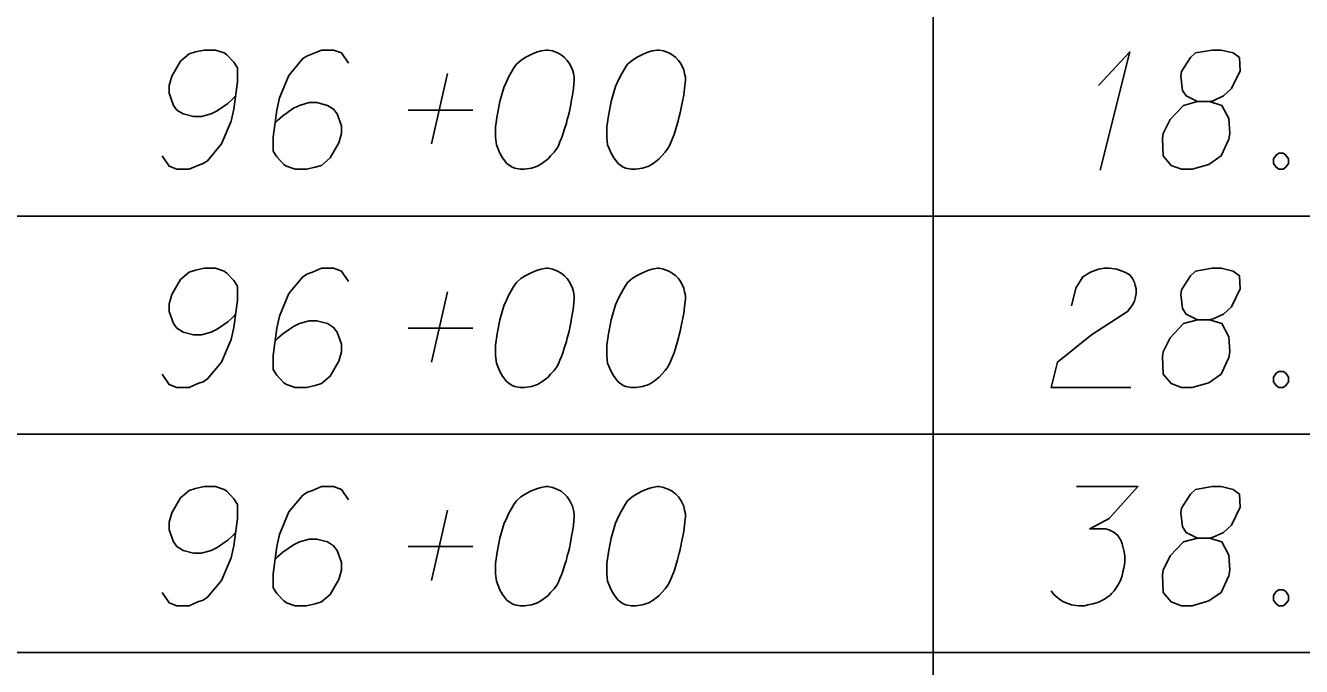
# Model space of a CAD drawing. Extents: x 2074207 to 2076812, y 516372 to 523312.
# Drawn here: x 2076345.6 to 2076397, y 519522 to 519547.9 of the extents above; entities that cross this region are included whole.
import ezdxf

# ---------------------------------------------------------------- set-up
doc = ezdxf.new("R2010")
doc.units = 0
doc.layers.add('Prop DirtTable_ Soil Test Results - Outline (Minor)', color=7, linetype='Continuous')
doc.layers.add('Prop DirtTable_ Soil Test Results - Tx (Sample Data)', color=7, linetype='Continuous')

msp = doc.modelspace()

# ---------------------------------------------------------------- linework, layer by layer
at = {"layer": 'Prop DirtTable_ Soil Test Results - Outline (Minor)'}
for p, q in [((2076382.2, 519549), (2076382.2, 519540.2)), ((2076260.609, 519540.2), (2076811.903, 519540.2)), ((2076260.609, 519540.2), (2076811.903, 519540.2)), ((2076382.2, 519540.2), (2076382.2, 519531.4)), ((2076260.609, 519531.4), (2076811.903, 519531.4)), ((2076260.609, 519531.4), (2076811.903, 519531.4)), ((2076382.2, 519531.4), (2076382.2, 519522.6)), ((2076260.609, 519522.6), (2076811.903, 519522.6)), ((2076260.609, 519522.6), (2076811.903, 519522.6)), ((2076382.2, 519522.6), (2076382.2, 519513.8))]:
    msp.add_line(p, q, dxfattribs=at)
at = {"layer": 'Prop DirtTable_ Soil Test Results - Tx (Sample Data)'}
for points in [[(2076351.116, 519542.62), (2076351.398, 519542.204), (2076351.715, 519542.091), (2076352.209, 519542.091), (2076352.562, 519542.242), (2076352.774, 519542.318), (2076352.95, 519542.431), (2076353.514, 519543.111), (2076353.902, 519544.018), (2076354.008, 519544.51), (2076354.149, 519545.606), (2076354.149, 519546.173), (2076354.008, 519546.4), (2076353.726, 519546.702), (2076353.62, 519546.778), (2076353.267, 519546.891), (2076352.809, 519546.891), (2076352.456, 519546.815), (2076352.209, 519546.74), (2076351.856, 519546.437), (2076351.504, 519545.833), (2076351.398, 519545.455), (2076351.398, 519545.152), (2076351.574, 519544.661), (2076351.715, 519544.472), (2076351.962, 519544.321), (2076352.386, 519544.207), (2076352.703, 519544.207), (2076353.091, 519544.321), (2076353.338, 519544.434), (2076353.761, 519544.737), (2076353.973, 519544.926), (2076354.079, 519545.039)], [(2076358.629, 519546.362), (2076358.347, 519546.778), (2076358.03, 519546.891), (2076357.536, 519546.891), (2076357.183, 519546.74), (2076356.971, 519546.664), (2076356.795, 519546.551), (2076356.231, 519545.87), (2076355.843, 519544.963), (2076355.737, 519544.472), (2076355.596, 519543.376), (2076355.596, 519542.809), (2076355.737, 519542.582), (2076356.019, 519542.28), (2076356.125, 519542.204), (2076356.478, 519542.091), (2076356.936, 519542.091), (2076357.289, 519542.167), (2076357.536, 519542.242), (2076357.889, 519542.544), (2076358.241, 519543.149), (2076358.347, 519543.527), (2076358.347, 519543.83), (2076358.171, 519544.321), (2076358.03, 519544.51), (2076357.783, 519544.661), (2076357.359, 519544.774), (2076357.042, 519544.774), (2076356.654, 519544.661), (2076356.407, 519544.548), (2076355.984, 519544.245), (2076355.772, 519544.056), (2076355.666, 519543.943)], [(2076366.672, 519546.891), (2076366.602, 519546.891), (2076366.39, 519546.853), (2076366.249, 519546.815), (2076366.143, 519546.778), (2076365.967, 519546.702), (2076365.755, 519546.589), (2076365.579, 519546.475), (2076365.402, 519546.324), (2076365.296, 519546.173), (2076365.191, 519545.984), (2076365.085, 519545.795), (2076364.979, 519545.568), (2076364.908, 519545.417), (2076364.838, 519545.19), (2076364.732, 519544.812), (2076364.626, 519544.245), (2076364.556, 519543.792), (2076364.556, 519543.376), (2076364.591, 519543.074), (2076364.732, 519542.733), (2076364.838, 519542.544), (2076365.014, 519542.318), (2076365.226, 519542.167), (2076365.332, 519542.129), (2076365.543, 519542.091), (2076365.72, 519542.091), (2076366.002, 519542.129), (2076366.249, 519542.204), (2076366.425, 519542.318), (2076366.672, 519542.507), (2076366.778, 519542.62), (2076366.919, 519542.771), (2076367.025, 519542.922), (2076367.095, 519543.036), (2076367.166, 519543.225), (2076367.201, 519543.3), (2076367.272, 519543.489), (2076367.342, 519543.716), (2076367.413, 519543.943), (2076367.448, 519544.094), (2076367.483, 519544.207), (2076367.519, 519544.359), (2076367.589, 519544.699), (2076367.625, 519544.888), (2076367.66, 519545.077), (2076367.695, 519545.341), (2076367.73, 519545.681), (2076367.73, 519545.795), (2076367.695, 519545.946), (2076367.66, 519546.097), (2076367.554, 519546.324), (2076367.448, 519546.475), (2076367.342, 519546.589), (2076367.201, 519546.702), (2076367.06, 519546.778), (2076366.954, 519546.815), (2076366.849, 519546.853), (2076366.672, 519546.891)], [(2076371.152, 519546.891), (2076371.082, 519546.891), (2076370.87, 519546.853), (2076370.729, 519546.815), (2076370.623, 519546.778), (2076370.447, 519546.702), (2076370.235, 519546.589), (2076370.059, 519546.475), (2076369.882, 519546.324), (2076369.776, 519546.173), (2076369.671, 519545.984), (2076369.565, 519545.795), (2076369.459, 519545.568), (2076369.388, 519545.417), (2076369.318, 519545.19), (2076369.212, 519544.812), (2076369.106, 519544.245), (2076369.036, 519543.792), (2076369.036, 519543.376), (2076369.071, 519543.074), (2076369.212, 519542.733), (2076369.318, 519542.544), (2076369.494, 519542.318), (2076369.706, 519542.167), (2076369.812, 519542.129), (2076370.023, 519542.091), (2076370.2, 519542.091), (2076370.482, 519542.129), (2076370.729, 519542.204), (2076370.905, 519542.318), (2076371.152, 519542.507), (2076371.258, 519542.62), (2076371.399, 519542.771), (2076371.505, 519542.922), (2076371.575, 519543.036), (2076371.646, 519543.225), (2076371.681, 519543.3), (2076371.752, 519543.489), (2076371.822, 519543.716), (2076371.893, 519543.943), (2076371.928, 519544.094), (2076371.963, 519544.207), (2076371.999, 519544.359), (2076372.069, 519544.699), (2076372.105, 519544.888), (2076372.14, 519545.077), (2076372.175, 519545.341), (2076372.21, 519545.681), (2076372.21, 519545.795), (2076372.175, 519545.946), (2076372.14, 519546.097), (2076372.034, 519546.324), (2076371.928, 519546.475), (2076371.822, 519546.589), (2076371.681, 519546.702), (2076371.54, 519546.778), (2076371.434, 519546.815), (2076371.329, 519546.853), (2076371.152, 519546.891)], [(2076388.86, 519545.455), (2076390.13, 519546.815), (2076388.931, 519542.053)], [(2076392.847, 519544.812), (2076393.34, 519544.812), (2076393.482, 519544.85), (2076393.905, 519545.039), (2076394.222, 519545.341), (2076394.575, 519546.059), (2076394.54, 519546.589), (2076394.293, 519546.778), (2076393.799, 519546.891), (2076393.446, 519546.891), (2076392.776, 519546.778), (2076392.564, 519546.589), (2076392.212, 519546.022), (2076392.176, 519545.833), (2076392.247, 519545.266), (2076392.388, 519545.039), (2076392.847, 519544.812), (2076392.282, 519544.661), (2076391.753, 519544.094), (2076391.471, 519543.527), (2076391.436, 519543.338), (2076391.471, 519542.62), (2076391.788, 519542.242), (2076392.212, 519542.091), (2076392.635, 519542.091), (2076393.305, 519542.28), (2076393.799, 519542.62), (2076394.117, 519543.3), (2076394.152, 519543.527), (2076394.117, 519544.132), (2076393.834, 519544.661), (2076393.34, 519544.812)], [(2076361.98, 519543.111), (2076362.615, 519545.946)], [(2076361.028, 519544.472), (2076363.638, 519544.472)], [(2076396.127, 519542.733), (2076396.304, 519542.733), (2076396.409, 519542.658), (2076396.515, 519542.507), (2076396.515, 519542.318), (2076396.409, 519542.167), (2076396.304, 519542.091), (2076396.127, 519542.091), (2076396.021, 519542.167), (2076395.916, 519542.318), (2076395.916, 519542.507), (2076396.021, 519542.658), (2076396.127, 519542.733)], [(2076351.116, 519533.82), (2076351.398, 519533.404), (2076351.715, 519533.291), (2076352.209, 519533.291), (2076352.562, 519533.442), (2076352.774, 519533.518), (2076352.95, 519533.631), (2076353.514, 519534.311), (2076353.902, 519535.218), (2076354.008, 519535.71), (2076354.149, 519536.806), (2076354.149, 519537.373), (2076354.008, 519537.6), (2076353.726, 519537.902), (2076353.62, 519537.978), (2076353.267, 519538.091), (2076352.809, 519538.091), (2076352.456, 519538.015), (2076352.209, 519537.94), (2076351.856, 519537.637), (2076351.504, 519537.033), (2076351.398, 519536.655), (2076351.398, 519536.352), (2076351.574, 519535.861), (2076351.715, 519535.672), (2076351.962, 519535.521), (2076352.386, 519535.407), (2076352.703, 519535.407), (2076353.091, 519535.521), (2076353.338, 519535.634), (2076353.761, 519535.937), (2076353.973, 519536.126), (2076354.079, 519536.239)], [(2076358.629, 519537.562), (2076358.347, 519537.978), (2076358.03, 519538.091), (2076357.536, 519538.091), (2076357.183, 519537.94), (2076356.971, 519537.864), (2076356.795, 519537.751), (2076356.231, 519537.07), (2076355.843, 519536.163), (2076355.737, 519535.672), (2076355.596, 519534.576), (2076355.596, 519534.009), (2076355.737, 519533.782), (2076356.019, 519533.48), (2076356.125, 519533.404), (2076356.478, 519533.291), (2076356.936, 519533.291), (2076357.289, 519533.367), (2076357.536, 519533.442), (2076357.889, 519533.744), (2076358.241, 519534.349), (2076358.347, 519534.727), (2076358.347, 519535.03), (2076358.171, 519535.521), (2076358.03, 519535.71), (2076357.783, 519535.861), (2076357.359, 519535.974), (2076357.042, 519535.974), (2076356.654, 519535.861), (2076356.407, 519535.748), (2076355.984, 519535.445), (2076355.772, 519535.256), (2076355.666, 519535.143)], [(2076366.672, 519538.091), (2076366.602, 519538.091), (2076366.39, 519538.053), (2076366.249, 519538.015), (2076366.143, 519537.978), (2076365.967, 519537.902), (2076365.755, 519537.789), (2076365.579, 519537.675), (2076365.402, 519537.524), (2076365.296, 519537.373), (2076365.191, 519537.184), (2076365.085, 519536.995), (2076364.979, 519536.768), (2076364.908, 519536.617), (2076364.838, 519536.39), (2076364.732, 519536.012), (2076364.626, 519535.445), (2076364.556, 519534.992), (2076364.556, 519534.576), (2076364.591, 519534.274), (2076364.732, 519533.933), (2076364.838, 519533.744), (2076365.014, 519533.518), (2076365.226, 519533.367), (2076365.332, 519533.329), (2076365.543, 519533.291), (2076365.72, 519533.291), (2076366.002, 519533.329), (2076366.249, 519533.404), (2076366.425, 519533.518), (2076366.672, 519533.707), (2076366.778, 519533.82), (2076366.919, 519533.971), (2076367.025, 519534.122), (2076367.095, 519534.236), (2076367.166, 519534.425), (2076367.201, 519534.5), (2076367.272, 519534.689), (2076367.342, 519534.916), (2076367.413, 519535.143), (2076367.448, 519535.294), (2076367.483, 519535.407), (2076367.519, 519535.559), (2076367.589, 519535.899), (2076367.625, 519536.088), (2076367.66, 519536.277), (2076367.695, 519536.541), (2076367.73, 519536.881), (2076367.73, 519536.995), (2076367.695, 519537.146), (2076367.66, 519537.297), (2076367.554, 519537.524), (2076367.448, 519537.675), (2076367.342, 519537.789), (2076367.201, 519537.902), (2076367.06, 519537.978), (2076366.954, 519538.015), (2076366.849, 519538.053), (2076366.672, 519538.091)], [(2076371.152, 519538.091), (2076371.082, 519538.091), (2076370.87, 519538.053), (2076370.729, 519538.015), (2076370.623, 519537.978), (2076370.447, 519537.902), (2076370.235, 519537.789), (2076370.059, 519537.675), (2076369.882, 519537.524), (2076369.776, 519537.373), (2076369.671, 519537.184), (2076369.565, 519536.995), (2076369.459, 519536.768), (2076369.388, 519536.617), (2076369.318, 519536.39), (2076369.212, 519536.012), (2076369.106, 519535.445), (2076369.036, 519534.992), (2076369.036, 519534.576), (2076369.071, 519534.274), (2076369.212, 519533.933), (2076369.318, 519533.744), (2076369.494, 519533.518), (2076369.706, 519533.367), (2076369.812, 519533.329), (2076370.023, 519533.291), (2076370.2, 519533.291), (2076370.482, 519533.329), (2076370.729, 519533.404), (2076370.905, 519533.518), (2076371.152, 519533.707), (2076371.258, 519533.82), (2076371.399, 519533.971), (2076371.505, 519534.122), (2076371.575, 519534.236), (2076371.646, 519534.425), (2076371.681, 519534.5), (2076371.752, 519534.689), (2076371.822, 519534.916), (2076371.893, 519535.143), (2076371.928, 519535.294), (2076371.963, 519535.407), (2076371.999, 519535.559), (2076372.069, 519535.899), (2076372.105, 519536.088), (2076372.14, 519536.277), (2076372.175, 519536.541), (2076372.21, 519536.881), (2076372.21, 519536.995), (2076372.175, 519537.146), (2076372.14, 519537.297), (2076372.034, 519537.524), (2076371.928, 519537.675), (2076371.822, 519537.789), (2076371.681, 519537.902), (2076371.54, 519537.978), (2076371.434, 519538.015), (2076371.329, 519538.053), (2076371.152, 519538.091)], [(2076387.767, 519536.579), (2076387.943, 519537.297), (2076388.226, 519537.751), (2076388.543, 519537.94), (2076388.86, 519538.053), (2076389.107, 519538.091), (2076389.284, 519538.091), (2076389.601, 519538.053), (2076389.813, 519537.978), (2076389.919, 519537.94), (2076390.13, 519537.826), (2076390.236, 519537.675), (2076390.307, 519537.524), (2076390.342, 519537.411), (2076390.377, 519537.259), (2076390.377, 519537.07), (2076390.342, 519536.881), (2076390.307, 519536.768), (2076390.236, 519536.617), (2076390.13, 519536.466), (2076390.025, 519536.352), (2076388.578, 519535.407), (2076387.203, 519534.311), (2076386.956, 519533.291), (2076390.166, 519533.291)], [(2076392.847, 519536.012), (2076393.34, 519536.012), (2076393.482, 519536.05), (2076393.905, 519536.239), (2076394.222, 519536.541), (2076394.575, 519537.259), (2076394.54, 519537.789), (2076394.293, 519537.978), (2076393.799, 519538.091), (2076393.446, 519538.091), (2076392.776, 519537.978), (2076392.564, 519537.789), (2076392.212, 519537.222), (2076392.176, 519537.033), (2076392.247, 519536.466), (2076392.388, 519536.239), (2076392.847, 519536.012), (2076392.282, 519535.861), (2076391.753, 519535.294), (2076391.471, 519534.727), (2076391.436, 519534.538), (2076391.471, 519533.82), (2076391.788, 519533.442), (2076392.212, 519533.291), (2076392.635, 519533.291), (2076393.305, 519533.48), (2076393.799, 519533.82), (2076394.117, 519534.5), (2076394.152, 519534.727), (2076394.117, 519535.332), (2076393.834, 519535.861), (2076393.34, 519536.012)], [(2076361.98, 519534.311), (2076362.615, 519537.146)], [(2076361.028, 519535.672), (2076363.638, 519535.672)], [(2076396.127, 519533.933), (2076396.304, 519533.933), (2076396.409, 519533.858), (2076396.515, 519533.707), (2076396.515, 519533.518), (2076396.409, 519533.367), (2076396.304, 519533.291), (2076396.127, 519533.291), (2076396.021, 519533.367), (2076395.916, 519533.518), (2076395.916, 519533.707), (2076396.021, 519533.858), (2076396.127, 519533.933)], [(2076351.116, 519525.02), (2076351.398, 519524.604), (2076351.715, 519524.491), (2076352.209, 519524.491), (2076352.562, 519524.642), (2076352.774, 519524.718), (2076352.95, 519524.831), (2076353.514, 519525.511), (2076353.902, 519526.418), (2076354.008, 519526.91), (2076354.149, 519528.006), (2076354.149, 519528.573), (2076354.008, 519528.8), (2076353.726, 519529.102), (2076353.62, 519529.178), (2076353.267, 519529.291), (2076352.809, 519529.291), (2076352.456, 519529.215), (2076352.209, 519529.14), (2076351.856, 519528.837), (2076351.504, 519528.233), (2076351.398, 519527.855), (2076351.398, 519527.552), (2076351.574, 519527.061), (2076351.715, 519526.872), (2076351.962, 519526.721), (2076352.386, 519526.607), (2076352.703, 519526.607), (2076353.091, 519526.721), (2076353.338, 519526.834), (2076353.761, 519527.137), (2076353.973, 519527.326), (2076354.079, 519527.439)], [(2076358.629, 519528.762), (2076358.347, 519529.178), (2076358.03, 519529.291), (2076357.536, 519529.291), (2076357.183, 519529.14), (2076356.971, 519529.064), (2076356.795, 519528.951), (2076356.231, 519528.27), (2076355.843, 519527.363), (2076355.737, 519526.872), (2076355.596, 519525.776), (2076355.596, 519525.209), (2076355.737, 519524.982), (2076356.019, 519524.68), (2076356.125, 519524.604), (2076356.478, 519524.491), (2076356.936, 519524.491), (2076357.289, 519524.567), (2076357.536, 519524.642), (2076357.889, 519524.944), (2076358.241, 519525.549), (2076358.347, 519525.927), (2076358.347, 519526.23), (2076358.171, 519526.721), (2076358.03, 519526.91), (2076357.783, 519527.061), (2076357.359, 519527.174), (2076357.042, 519527.174), (2076356.654, 519527.061), (2076356.407, 519526.948), (2076355.984, 519526.645), (2076355.772, 519526.456), (2076355.666, 519526.343)], [(2076366.672, 519529.291), (2076366.602, 519529.291), (2076366.39, 519529.253), (2076366.249, 519529.215), (2076366.143, 519529.178), (2076365.967, 519529.102), (2076365.755, 519528.989), (2076365.579, 519528.875), (2076365.402, 519528.724), (2076365.296, 519528.573), (2076365.191, 519528.384), (2076365.085, 519528.195), (2076364.979, 519527.968), (2076364.908, 519527.817), (2076364.838, 519527.59), (2076364.732, 519527.212), (2076364.626, 519526.645), (2076364.556, 519526.192), (2076364.556, 519525.776), (2076364.591, 519525.474), (2076364.732, 519525.133), (2076364.838, 519524.944), (2076365.014, 519524.718), (2076365.226, 519524.567), (2076365.332, 519524.529), (2076365.543, 519524.491), (2076365.72, 519524.491), (2076366.002, 519524.529), (2076366.249, 519524.604), (2076366.425, 519524.718), (2076366.672, 519524.907), (2076366.778, 519525.02), (2076366.919, 519525.171), (2076367.025, 519525.322), (2076367.095, 519525.436), (2076367.166, 519525.625), (2076367.201, 519525.7), (2076367.272, 519525.889), (2076367.342, 519526.116), (2076367.413, 519526.343), (2076367.448, 519526.494), (2076367.483, 519526.607), (2076367.519, 519526.759), (2076367.589, 519527.099), (2076367.625, 519527.288), (2076367.66, 519527.477), (2076367.695, 519527.741), (2076367.73, 519528.081), (2076367.73, 519528.195), (2076367.695, 519528.346), (2076367.66, 519528.497), (2076367.554, 519528.724), (2076367.448, 519528.875), (2076367.342, 519528.989), (2076367.201, 519529.102), (2076367.06, 519529.178), (2076366.954, 519529.215), (2076366.849, 519529.253), (2076366.672, 519529.291)], [(2076371.152, 519529.291), (2076371.082, 519529.291), (2076370.87, 519529.253), (2076370.729, 519529.215), (2076370.623, 519529.178), (2076370.447, 519529.102), (2076370.235, 519528.989), (2076370.059, 519528.875), (2076369.882, 519528.724), (2076369.776, 519528.573), (2076369.671, 519528.384), (2076369.565, 519528.195), (2076369.459, 519527.968), (2076369.388, 519527.817), (2076369.318, 519527.59), (2076369.212, 519527.212), (2076369.106, 519526.645), (2076369.036, 519526.192), (2076369.036, 519525.776), (2076369.071, 519525.474), (2076369.212, 519525.133), (2076369.318, 519524.944), (2076369.494, 519524.718), (2076369.706, 519524.567), (2076369.812, 519524.529), (2076370.023, 519524.491), (2076370.2, 519524.491), (2076370.482, 519524.529), (2076370.729, 519524.604), (2076370.905, 519524.718), (2076371.152, 519524.907), (2076371.258, 519525.02), (2076371.399, 519525.171), (2076371.505, 519525.322), (2076371.575, 519525.436), (2076371.646, 519525.625), (2076371.681, 519525.7), (2076371.752, 519525.889), (2076371.822, 519526.116), (2076371.893, 519526.343), (2076371.928, 519526.494), (2076371.963, 519526.607), (2076371.999, 519526.759), (2076372.069, 519527.099), (2076372.105, 519527.288), (2076372.14, 519527.477), (2076372.175, 519527.741), (2076372.21, 519528.081), (2076372.21, 519528.195), (2076372.175, 519528.346), (2076372.14, 519528.497), (2076372.034, 519528.724), (2076371.928, 519528.875), (2076371.822, 519528.989), (2076371.681, 519529.102), (2076371.54, 519529.178), (2076371.434, 519529.215), (2076371.329, 519529.253), (2076371.152, 519529.291)], [(2076387.979, 519529.291), (2076390.448, 519529.291), (2076389.284, 519528.006), (2076388.508, 519527.59), (2076389.143, 519527.59), (2076389.284, 519527.552), (2076389.354, 519527.515), (2076389.425, 519527.477), (2076389.495, 519527.439), (2076389.637, 519527.326), (2076389.707, 519527.212), (2076389.778, 519527.099), (2076389.813, 519526.985), (2076389.883, 519526.721), (2076389.919, 519526.494), (2076389.919, 519526.381), (2076389.919, 519526.23), (2076389.883, 519526.003), (2076389.848, 519525.852), (2076389.813, 519525.7), (2076389.778, 519525.587), (2076389.742, 519525.511), (2076389.707, 519525.436), (2076389.672, 519525.36), (2076389.601, 519525.247), (2076389.495, 519525.096), (2076389.39, 519524.982), (2076389.319, 519524.907), (2076389.213, 519524.831), (2076389.107, 519524.755), (2076388.966, 519524.68), (2076388.896, 519524.642), (2076388.649, 519524.567), (2076388.437, 519524.529), (2076388.296, 519524.491), (2076388.049, 519524.491), (2076387.767, 519524.529), (2076387.661, 519524.567), (2076387.555, 519524.604), (2076387.449, 519524.642), (2076387.344, 519524.718), (2076387.238, 519524.793), (2076387.061, 519524.944), (2076386.956, 519525.096)], [(2076392.847, 519527.212), (2076393.34, 519527.212), (2076393.482, 519527.25), (2076393.905, 519527.439), (2076394.222, 519527.741), (2076394.575, 519528.459), (2076394.54, 519528.989), (2076394.293, 519529.178), (2076393.799, 519529.291), (2076393.446, 519529.291), (2076392.776, 519529.178), (2076392.564, 519528.989), (2076392.212, 519528.422), (2076392.176, 519528.233), (2076392.247, 519527.666), (2076392.388, 519527.439), (2076392.847, 519527.212), (2076392.282, 519527.061), (2076391.753, 519526.494), (2076391.471, 519525.927), (2076391.436, 519525.738), (2076391.471, 519525.02), (2076391.788, 519524.642), (2076392.212, 519524.491), (2076392.635, 519524.491), (2076393.305, 519524.68), (2076393.799, 519525.02), (2076394.117, 519525.7), (2076394.152, 519525.927), (2076394.117, 519526.532), (2076393.834, 519527.061), (2076393.34, 519527.212)], [(2076361.98, 519525.511), (2076362.615, 519528.346)], [(2076361.028, 519526.872), (2076363.638, 519526.872)], [(2076396.127, 519525.133), (2076396.304, 519525.133), (2076396.409, 519525.058), (2076396.515, 519524.907), (2076396.515, 519524.718), (2076396.409, 519524.567), (2076396.304, 519524.491), (2076396.127, 519524.491), (2076396.021, 519524.567), (2076395.916, 519524.718), (2076395.916, 519524.907), (2076396.021, 519525.058), (2076396.127, 519525.133)]]:
    msp.add_lwpolyline(points, dxfattribs=at)

doc.saveas('drawing.dxf')
